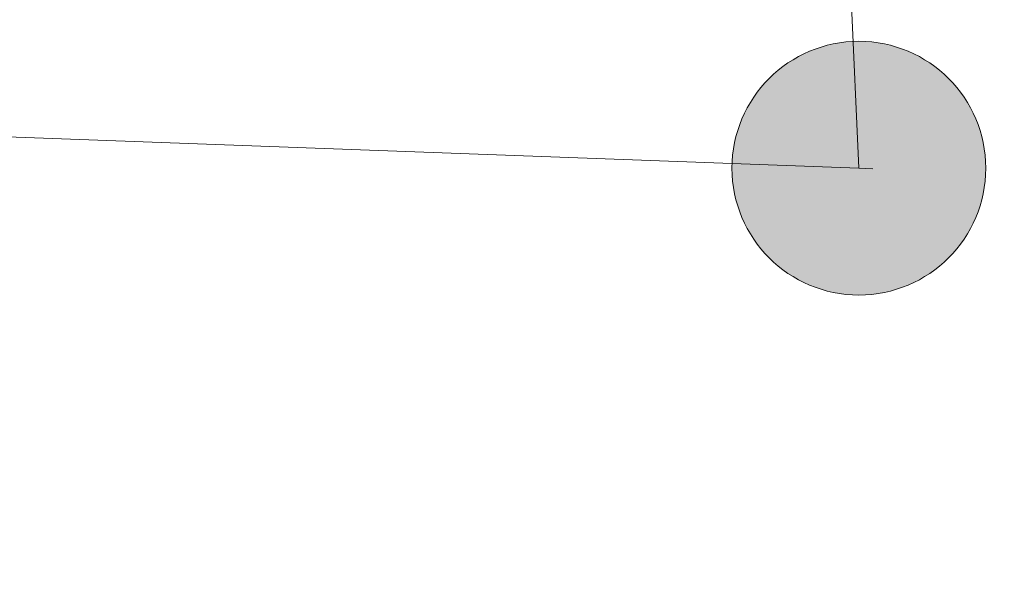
# Model space of a CAD drawing. Header units: metres. Extents: x 5504996 to 5514259, y 5943254 to 5951281.
# Tile 534 of 656: x 5509811.461 to 5509811.812, y 5948020.591 to 5948020.793. Entities that reach past the tile are written whole.
import ezdxf

# ---------------------------------------------------------------- set-up
doc = ezdxf.new("R2010")
doc.units = ezdxf.units.M
doc.linetypes.add('L_0_04', pattern=[1.5, 1, -0.5])
doc.layers.get('0').update_dxf_attribs({"linetype": 'CONTINUOUS', "lineweight": 18, "true_color": 0x000000})
doc.layers.add('OT_Rzedna', color=7, linetype='CONTINUOUS', lineweight=18, true_color=0x000000)
doc.layers.add('OT_Skarpa', color=7, linetype='CONTINUOUS', lineweight=18, true_color=0x000000)

# ---------------------------------------------------------------- blocks, each defined once
blk = doc.blocks.new('OTRN')
at = {"linetype": 'Continuous', "lineweight": 13}
blk.add_hatch(color=0, dxfattribs=at).paths.add_polyline_path([(0, -0.09055, 1), (0, 0.09055, 1)])
at = {"color": 0, "linetype": 'Continuous', "lineweight": 13}
blk.add_circle((0, 0), 0.09055, dxfattribs=at)

msp = doc.modelspace()

# ---------------------------------------------------------------- linework, layer by layer
at = {"layer": 'OT_Skarpa', "color": 18, "linetype": 'L_0_04', "lineweight": 18, "true_color": 0x000000, "flags": 128}
for points in [[(5509840.11, 5948024.95), (5509862.29, 5948022.92), (5509878.21, 5948022.18), (5509876.87, 5948016.33), (5509862.1, 5948018.13), (5509839.51, 5948019.71), (5509811.76, 5948020.74), (5509811.6, 5948024.25)], [(5509771.52, 5948022.4), (5509791.67, 5948024.85), (5509811.6, 5948024.25), (5509811.76, 5948020.74), (5509791.47, 5948021.49), (5509785.25, 5948020.72), (5509761.63, 5948018.59), (5509762, 5948021.46)]]:
    msp.add_lwpolyline(points, close=True, dxfattribs=at)

# ---------------------------------------------------------------- block references
at = {"layer": 'OT_Rzedna', "linetype": 'Continuous', "xscale": 0.5, "yscale": 0.5, "zscale": 0.5}
msp.add_blockref('OTRN', (5509811.76, 5948020.74, 53.2), dxfattribs=at)

doc.saveas('drawing.dxf')
